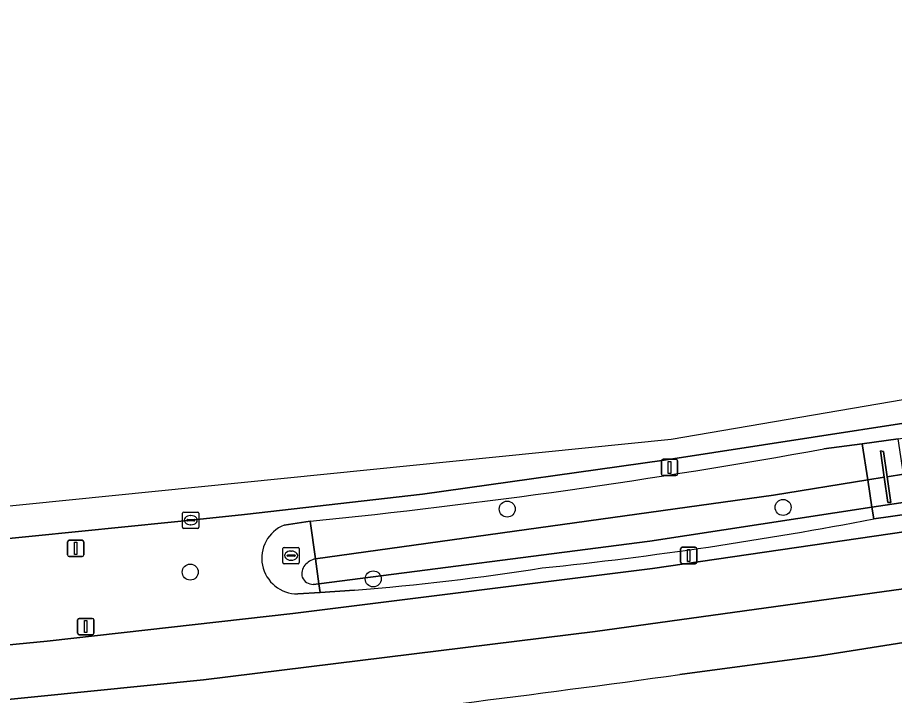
# Model space of a CAD drawing. Extents: x 162184 to 163154, y 385507 to 386516.
# Drawn here: x 162737.1 to 162790.8, y 386446 to 386487.4 of the extents above; entities that cross this region are included whole.
import ezdxf

# ---------------------------------------------------------------- set-up
doc = ezdxf.new("R2010")
doc.units = 0
for name, color, linetype in [('IMGEO_Berm_groen', 7, 'Continuous'), ('IMGEO_Boom', 7, 'Continuous'), ('IMGEO_Kolk', 7, 'Continuous'), ('IMGEO_Lichtmast', 7, 'Continuous'), ('IMGEO_Muur', 7, 'Continuous'), ('IMGEO_Oever', 7, 'Continuous'), ('IMGEO_OVBaan_gesloten', 7, 'Continuous'), ('IMGEO_Rijbaan_regionaal_gesloten', 7, 'Continuous'), ('IMGEO_Rioolput', 7, 'Continuous'), ('IMGEO_Terreindeel_open', 7, 'Continuous'), ('IMGEO_Verkeerseiland_open', 7, 'Continuous'), ('IMGEO_Waterloop', 7, 'Continuous')]:
    doc.layers.add(name, color=color, linetype=linetype)

msp = doc.modelspace()

# ---------------------------------------------------------------- linework, layer by layer
at = {"layer": 'IMGEO_Berm_groen'}
for points in [[(162738.965, 386449.282), (162753.988, 386450.967), (162775.976, 386453.735), (162798.32, 386456.989), (162819.676, 386460.484), (162914.081, 386476.501), (162930.748, 386479.182), (162935.766, 386480.019)], [(162929.374, 386480.161), (162876.279, 386470.898), (162873.016, 386470.337), (162842.482, 386465.255), (162819.123, 386461.275), (162801.43, 386458.528), (162791.674, 386457.067), (162789.493, 386456.762)], [(162786.448, 386461.042), (162788.792, 386461.349), (162790.993, 386461.661), (162800.375, 386463.026), (162823.576, 386466.844), (162872.411, 386475.208), (162872.277, 386476.289), (162800.716, 386464.056), (162776.692, 386460.346), (162761.905, 386458.28), (162751.017, 386457.033), (162747.739, 386456.681), (162746.545, 386456.556), (162732.363, 386455.137), (162731.145, 386455)], [(162875.123, 386458.128), (162921.503, 386466.084), (162910.817, 386469.241), (162803.584, 386451.141), (162786.178, 386448.386), (162777.641, 386447.241)], [(162753.443, 386456.383), (162755.039, 386456.614)], [(162757.757, 386452.406), (162755.643, 386452.264), (162754.282, 386452.172)], [(162697.511, 386446.119), (162707.704, 386446.694), (162711.941, 386446.997), (162712.67, 386447.073), (162718.65, 386447.535), (162725.615, 386448.045), (162731.833, 386448.6), (162733.052, 386448.714), (162738.965, 386449.282)]]:
    msp.add_lwpolyline(points, dxfattribs=at)
for centre, radius, start, end in [((162714.142, 386860.314), 405.767, 275.78457, 280.26463), ((162754.267, 386454.358), 2.186, 112.1436, 270.3925), ((162744.706, 386689.078), 236.594, 275.95042, 280.91192), ((162745.286, 386607.53), 155.625, 274.59637, 278.85169), ((162616.985, 387613.717), 1177.487, 276.525885, 277.841872)]:
    msp.add_arc(centre, radius, start, end, dxfattribs=at)
at = {"layer": 'IMGEO_Boom'}
for centre in [(162783.953, 386457.464), (162767.087, 386457.363), (162747.708, 386453.51), (162758.896, 386453.089)]:
    msp.add_circle(centre, 0.489, dxfattribs=at)
at = {"layer": 'IMGEO_Kolk'}
for p, q in [((162747.238, 386456.255), (162747.238, 386457.107)), ((162747.313, 386457.181), (162748.165, 386457.181)), ((162747.726, 386456.961), (162747.751, 386456.961)), ((162748.239, 386457.107), (162748.239, 386456.255)), ((162747.497, 386456.675), (162747.497, 386456.687)), ((162747.935, 386456.638), (162747.537, 386456.638)), ((162747.54, 386456.724), (162747.938, 386456.724)), ((162747.749, 386456.401), (162747.724, 386456.401)), ((162747.981, 386456.687), (162747.981, 386456.675)), ((162748.165, 386456.181), (162747.313, 386456.181))]:
    msp.add_line(p, q, dxfattribs=at)
for points in [[(162747.238, 386456.255), (162747.238, 386457.107)], [(162747.313, 386457.181), (162748.165, 386457.181)], [(162748.239, 386457.107), (162748.239, 386456.255)], [(162748.165, 386456.181), (162747.313, 386456.181)]]:
    msp.add_lwpolyline(points, dxfattribs=at)
for centre, radius, start, end in [((162747.315, 386457.105), 0.0765, 91.552, 178.448), ((162747.315, 386457.105), 0.0765, 91.552, 178.448), ((162748.163, 386457.105), 0.0765, 1.552, 88.448), ((162748.163, 386457.105), 0.0765, 1.552, 88.448), ((162747.537, 386456.684), 0.0403, 85.8775, 175.7526), ((162747.534, 386456.674), 0.0366, 178.938, 274.7102), ((162747.938, 386456.681), 0.043, 264.8664, 352.4533), ((162747.942, 386456.686), 0.0386, 1.7309, 96.639), ((162747.315, 386456.257), 0.0765, 181.552, 268.448), ((162747.315, 386456.257), 0.0765, 181.552, 268.448), ((162748.163, 386456.257), 0.0765, 271.552, 358.448), ((162748.163, 386456.257), 0.0765, 271.552, 358.448)]:
    msp.add_arc(centre, radius, start, end, dxfattribs=at)
for centre, major_axis, ratio, start_param, end_param in [((162747.725, 386456.681), (-0.387, 0.002), 0.722429, 4.712389, 7.853982), ((162747.75, 386456.681), (-0.39, 0.002), 0.717154, 1.570796, 4.712389)]:
    msp.add_ellipse(centre, major_axis=major_axis, ratio=ratio, start_param=start_param, end_param=end_param, dxfattribs=at)
at = {"layer": 'IMGEO_Lichtmast'}
for p, q in [((162776.515, 386459.505), (162776.515, 386460.305)), ((162776.515, 386460.305), (162776.515, 386459.505)), ((162776.615, 386460.405), (162777.405, 386460.405)), ((162777.405, 386460.405), (162776.615, 386460.405)), ((162777.505, 386460.305), (162777.505, 386459.505)), ((162777.505, 386459.505), (162777.505, 386460.305)), ((162777.405, 386459.405), (162776.615, 386459.405)), ((162776.615, 386459.405), (162777.405, 386459.405)), ((162740.205, 386454.556), (162740.205, 386455.356)), ((162740.205, 386455.356), (162740.205, 386454.556)), ((162740.305, 386455.456), (162741.095, 386455.456)), ((162741.095, 386455.456), (162740.305, 386455.456)), ((162741.195, 386455.356), (162741.195, 386454.556)), ((162741.195, 386454.556), (162741.195, 386455.356)), ((162777.69, 386454.122), (162777.69, 386454.922)), ((162777.69, 386454.922), (162777.69, 386454.122)), ((162777.79, 386455.022), (162778.58, 386455.022)), ((162778.58, 386455.022), (162777.79, 386455.022)), ((162778.68, 386454.922), (162778.68, 386454.122)), ((162778.68, 386454.122), (162778.68, 386454.922)), ((162741.095, 386454.456), (162740.305, 386454.456)), ((162740.305, 386454.456), (162741.095, 386454.456)), ((162778.58, 386454.022), (162777.79, 386454.022)), ((162777.79, 386454.022), (162778.58, 386454.022)), ((162740.822, 386449.778), (162740.822, 386450.578)), ((162740.822, 386450.578), (162740.822, 386449.778)), ((162740.922, 386450.678), (162741.712, 386450.678)), ((162741.712, 386450.678), (162740.922, 386450.678)), ((162741.812, 386450.578), (162741.812, 386449.778)), ((162741.812, 386449.778), (162741.812, 386450.578)), ((162741.712, 386449.678), (162740.922, 386449.678)), ((162740.922, 386449.678), (162741.712, 386449.678))]:
    msp.add_line(p, q, dxfattribs=at)
for points in [[(162776.935, 386460.28), (162777.085, 386460.28), (162777.085, 386459.53), (162776.935, 386459.53), (162776.935, 386460.28)], [(162740.625, 386455.331), (162740.775, 386455.331), (162740.775, 386454.581), (162740.625, 386454.581), (162740.625, 386455.331)], [(162778.11, 386454.897), (162778.26, 386454.897), (162778.26, 386454.147), (162778.11, 386454.147), (162778.11, 386454.897)], [(162741.242, 386450.553), (162741.392, 386450.553), (162741.392, 386449.803), (162741.242, 386449.803), (162741.242, 386450.553)]]:
    msp.add_lwpolyline(points, dxfattribs=at)
for centre, start, end in [((162776.615, 386460.305), 90, 180), ((162776.615, 386460.305), 90, 180), ((162777.405, 386460.305), 0, 90), ((162777.405, 386460.305), 360, 90), ((162776.615, 386459.505), 180, 270), ((162776.615, 386459.505), 180, 270), ((162777.405, 386459.505), 270, 0), ((162777.405, 386459.505), 270, 0), ((162740.305, 386455.356), 90, 180), ((162740.305, 386455.356), 90, 180), ((162741.095, 386455.356), 0, 90), ((162741.095, 386455.356), 360, 90), ((162777.79, 386454.922), 90, 180), ((162777.79, 386454.922), 90, 180), ((162778.58, 386454.922), 0, 90), ((162778.58, 386454.922), 360, 90), ((162740.305, 386454.556), 180, 270), ((162740.305, 386454.556), 180, 270), ((162741.095, 386454.556), 270, 0), ((162741.095, 386454.556), 270, 0), ((162777.79, 386454.122), 180, 270), ((162777.79, 386454.122), 180, 270), ((162778.58, 386454.122), 270, 0), ((162778.58, 386454.122), 270, 0), ((162740.922, 386450.578), 90, 180), ((162740.922, 386450.578), 90, 180), ((162741.712, 386450.578), 0, 90), ((162741.712, 386450.578), 360, 90), ((162740.922, 386449.778), 180, 270), ((162740.922, 386449.778), 180, 270), ((162741.712, 386449.778), 270, 0), ((162741.712, 386449.778), 270, 0)]:
    msp.add_arc(centre, 0.1, start, end, dxfattribs=at)
at = {"layer": 'IMGEO_Muur'}
msp.add_lwpolyline([(162790.101, 386460.877), (162789.918, 386460.919), (162790.144, 386459.304), (162790.359, 386457.764), (162790.535, 386457.765), (162790.317, 386459.328)], close=True, dxfattribs=at)
at = {"layer": 'IMGEO_Oever'}
for points in [[(162789.13, 386459.139), (162788.792, 386461.349), (162786.448, 386461.042)], [(162755.039, 386456.614), (162755.358, 386454.315), (162783.367, 386458.204), (162789.13, 386459.139)], [(162789.493, 386456.762), (162789.384, 386457.477), (162775.812, 386455.403), (162755.569, 386452.796), (162755.643, 386452.264), (162757.757, 386452.406)]]:
    msp.add_lwpolyline(points, dxfattribs=at)
for centre, radius, start, end in [((162714.142, 386860.314), 405.767, 275.78457, 280.26463), ((162744.706, 386689.078), 236.594, 275.95042, 280.91192), ((162745.286, 386607.53), 155.625, 274.59637, 278.85169)]:
    msp.add_arc(centre, radius, start, end, dxfattribs=at)
at = {"layer": 'IMGEO_OVBaan_gesloten'}
for points in [[(162903.036, 386471.215), (162930.686, 386475.855), (162936.29, 386476.796), (162935.766, 386480.019), (162930.748, 386479.182), (162914.081, 386476.501), (162819.676, 386460.484), (162798.32, 386456.989), (162775.976, 386453.735), (162753.988, 386450.967), (162738.965, 386449.282), (162733.052, 386448.714), (162731.833, 386448.6), (162725.615, 386448.045), (162718.65, 386447.535), (162712.67, 386447.073), (162711.941, 386446.997), (162707.704, 386446.694), (162697.511, 386446.119)], [(162666.495, 386444.765), (162666.171, 386444.74), (162662.437, 386444.631), (162662.453, 386441.323), (162669.599, 386441.495), (162681.85, 386441.971), (162696.844, 386442.665), (162710.114, 386443.564), (162717.533, 386444.067), (162721.585, 386444.342), (162724.599, 386444.64), (162729.487, 386445.02), (162734.721, 386445.541), (162748.517, 386446.914), (162772.468, 386449.874), (162792.635, 386452.668), (162820.329, 386457.113), (162903.036, 386471.215)], [(162903.036, 386471.215), (162820.329, 386457.113), (162792.635, 386452.668), (162772.468, 386449.874), (162748.517, 386446.914), (162734.721, 386445.541), (162729.487, 386445.02), (162724.599, 386444.64), (162721.585, 386444.342), (162717.533, 386444.067), (162710.114, 386443.564), (162696.844, 386442.665), (162681.85, 386441.971), (162669.599, 386441.495), (162662.453, 386441.323), (162662.468, 386438.015), (162668.036, 386438.108), (162678.858, 386438.443), (162691.187, 386439.073)], [(162777.641, 386447.241), (162786.178, 386448.386), (162803.584, 386451.141), (162910.817, 386469.241)]]:
    msp.add_lwpolyline(points, dxfattribs=at)
msp.add_arc((162616.985, 387613.717), 1177.487, 276.525885, 277.841872, dxfattribs=at)
at = {"layer": 'IMGEO_Rijbaan_regionaal_gesloten'}
for points in [[(162928.029, 386487.421), (162777.114, 386461.613), (162713.994, 386455.246), (162663.073, 386452.927)], [(162731.145, 386455), (162732.363, 386455.137), (162746.545, 386456.556), (162747.739, 386456.681), (162751.017, 386457.033), (162761.905, 386458.28), (162776.692, 386460.346), (162800.716, 386464.056), (162872.277, 386476.289), (162875.342, 386476.813), (162891.334, 386479.529), (162905.713, 386481.828)]]:
    msp.add_lwpolyline(points, dxfattribs=at)
at = {"layer": 'IMGEO_Rioolput'}
for p, q in [((162753.375, 386454.088), (162753.375, 386454.94)), ((162753.45, 386455.014), (162754.302, 386455.014)), ((162753.863, 386454.794), (162753.888, 386454.794)), ((162754.376, 386454.94), (162754.376, 386454.088)), ((162753.634, 386454.508), (162753.634, 386454.52)), ((162754.072, 386454.471), (162753.674, 386454.471)), ((162753.677, 386454.557), (162754.075, 386454.557)), ((162753.886, 386454.234), (162753.861, 386454.234)), ((162754.118, 386454.52), (162754.118, 386454.508)), ((162754.302, 386454.014), (162753.45, 386454.014))]:
    msp.add_line(p, q, dxfattribs=at)
for points in [[(162753.375, 386454.088), (162753.375, 386454.94)], [(162753.45, 386455.014), (162754.302, 386455.014)], [(162754.376, 386454.94), (162754.376, 386454.088)], [(162754.302, 386454.014), (162753.45, 386454.014)]]:
    msp.add_lwpolyline(points, dxfattribs=at)
for centre, radius, start, end in [((162753.452, 386454.938), 0.0765, 91.552, 178.448), ((162753.452, 386454.938), 0.0765, 91.552, 178.448), ((162754.3, 386454.938), 0.0765, 1.552, 88.448), ((162754.3, 386454.938), 0.0765, 1.552, 88.448), ((162753.674, 386454.517), 0.0403, 85.8775, 175.7526), ((162753.671, 386454.507), 0.0366, 178.938, 274.7102), ((162754.075, 386454.514), 0.043, 264.8664, 352.4533), ((162754.079, 386454.519), 0.0386, 1.7309, 96.639), ((162753.452, 386454.09), 0.0765, 181.552, 268.448), ((162753.452, 386454.09), 0.0765, 181.552, 268.448), ((162754.3, 386454.09), 0.0765, 271.552, 358.448), ((162754.3, 386454.09), 0.0765, 271.552, 358.448)]:
    msp.add_arc(centre, radius, start, end, dxfattribs=at)
for centre, major_axis, ratio, start_param, end_param in [((162753.862, 386454.514), (-0.387, 0.002), 0.722429, 4.712389, 7.853982), ((162753.887, 386454.514), (-0.39, 0.002), 0.717154, 1.570796, 4.712389)]:
    msp.add_ellipse(centre, major_axis=major_axis, ratio=ratio, start_param=start_param, end_param=end_param, dxfattribs=at)
at = {"layer": 'IMGEO_Terreindeel_open'}
for points in [[(162789.918, 386460.919), (162790.101, 386460.877), (162790.317, 386459.328), (162791.315, 386459.486), (162790.993, 386461.661), (162788.792, 386461.349), (162789.13, 386459.139), (162790.144, 386459.304)], [(162790.144, 386459.304), (162789.13, 386459.139), (162789.384, 386457.477), (162791.566, 386457.801), (162791.315, 386459.486), (162790.317, 386459.328), (162790.535, 386457.765), (162790.359, 386457.764)], [(162791.566, 386457.801), (162789.384, 386457.477), (162789.493, 386456.762), (162791.674, 386457.067)]]:
    msp.add_lwpolyline(points, close=True, dxfattribs=at)
at = {"layer": 'IMGEO_Verkeerseiland_open'}
for points in [[(162755.358, 386454.315), (162755.039, 386456.614), (162753.443, 386456.383)], [(162755.216, 386452.747), (162755.569, 386452.796), (162755.358, 386454.315)], [(162754.282, 386452.172), (162755.643, 386452.264), (162755.569, 386452.796), (162755.216, 386452.747)]]:
    msp.add_lwpolyline(points, dxfattribs=at)
for centre, radius, start, end in [((162754.267, 386454.358), 2.186, 112.1436, 270.3925), ((162755.667, 386453.068), 1.284, 103.9168, 138.1666), ((162755.667, 386453.068), 1.284, 103.9168, 138.1666), ((162755.319, 386453.415), 0.794, 140.0465, 196.4044), ((162755.319, 386453.415), 0.794, 140.0465, 196.4044), ((162755.255, 386453.516), 0.77, 204.9531, 267.1068), ((162755.255, 386453.516), 0.77, 204.9531, 267.1068)]:
    msp.add_arc(centre, radius, start, end, dxfattribs=at)
at = {"layer": 'IMGEO_Waterloop'}
msp.add_lwpolyline([(162789.384, 386457.477), (162789.13, 386459.139), (162783.367, 386458.204), (162755.358, 386454.315), (162755.569, 386452.796), (162775.812, 386455.403)], close=True, dxfattribs=at)

doc.saveas('drawing.dxf')
